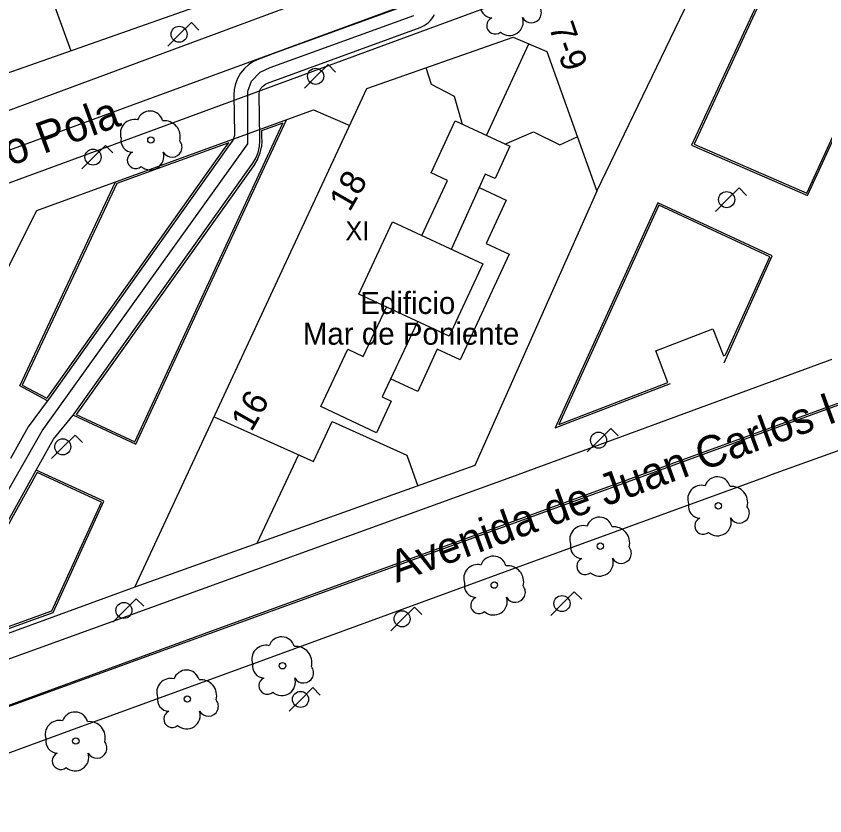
# Model space of a CAD drawing. Extents: x 282771 to 285132, y 4823109 to 4825496.
# Drawn here: x 283765.2 to 283829.3, y 4824268.6 to 4824332.1 of the extents above; entities that cross this region are included whole.
import ezdxf

# ---------------------------------------------------------------- set-up
doc = ezdxf.new("R2010")
doc.units = 0
for name, color, linetype in [('ACERA-BORDILLO', 7, 'Continuous'), ('ACERA-INTERIOR', 7, 'Continuous'), ('ARBOL', 7, 'Continuous'), ('CALLE-EJE', 7, 'Continuous'), ('CALLE-TEXTO', 7, 'Continuous'), ('CARRIL-BICI-AREA', 7, 'Continuous'), ('CARRIL-BICI-EJE', 7, 'Continuous'), ('EDIFICIO', 7, 'Continuous'), ('FAROLA', 7, 'Continuous'), ('INTERIOR-EDIFICIO', 7, 'Continuous'), ('MEDIANERA', 7, 'Continuous'), ('NUM-PORTAL', 7, 'Continuous'), ('NUM-VADO', 7, 'Continuous'), ('SENAL-VIARIA', 7, 'Continuous'), ('TXT-ALTURA-EDIFICIO', 7, 'Continuous'), ('TXT-EDIFICIOS', 7, 'Continuous'), ('ZONA-VERDE', 7, 'Continuous')]:
    doc.layers.add(name, color=color, linetype=linetype)

msp = doc.modelspace()

# ---------------------------------------------------------------- linework, layer by layer
at = {"layer": 'ACERA-BORDILLO'}
for points in [[(283947.916, 4824386.195), (283841.206, 4824347.031), (283806.966, 4824334.441), (283775.826, 4824322.981), (283758.312, 4824316.541), (283713.412, 4824300.236), (283697.002, 4824294.211), (283685.307, 4824289.931), (283667.697, 4824283.482), (283655.668, 4824279.417), (283646.593, 4824277.147), (283642.003, 4824276.237), (283637.388, 4824275.487), (283632.963, 4824275.002)], [(283798.155, 4824337.076), (283732.902, 4824312.871), (283692.382, 4824298.296)], [(283637.018, 4824253.203), (283638.926, 4824251.428), (283641.505, 4824249.063), (283643.01, 4824247.719), (283644.897, 4824246.13), (283646.878, 4824244.64), (283648.26, 4824243.887), (283649.602, 4824243.208), (283650.849, 4824242.785), (283652.097, 4824242.423), (283653.664, 4824242.182), (283655.031, 4824242.09), (283656.842, 4824242.182), (283658.592, 4824242.677), (283675.604, 4824248.79), (283674.943, 4824250.526), (283712.674, 4824265.254), (283713.66, 4824262.671), (283804.502, 4824295.551), (283843.2, 4824309.763)], [(283727.322, 4824260.012), (283750.962, 4824268.652), (283769.521, 4824275.452), (283784.821, 4824281.012), (283803.421, 4824287.812), (283824.18, 4824295.383), (283824.641, 4824295.552), (283825.101, 4824295.722), (283849.051, 4824304.311)]]:
    msp.add_lwpolyline(points, dxfattribs=at)
at = {"layer": 'ACERA-INTERIOR'}
for points in [[(283811.241, 4824318.201), (283819.641, 4824335.661), (283846.051, 4824345.671)], [(283826.316, 4824338.191), (283818.753, 4824321.861), (283827.959, 4824317.862), (283839.602, 4824343.227)], [(283774.591, 4824286.792), (283748.372, 4824277.202), (283763.621, 4824310.361), (283766.811, 4824316.671), (283788.761, 4824324.661), (283791.631, 4824323.421)], [(283769.712, 4824300.432), (283774.674, 4824298.132), (283786.612, 4824323.879)], [(283767.668, 4824301.58), (283765.462, 4824302.76), (283773.058, 4824318.945)], [(283821.33, 4824304.587), (283825.157, 4824313.083), (283816.085, 4824317.289), (283807.934, 4824299.432), (283817.072, 4824302.946)], [(283758.481, 4824281.311), (283768.122, 4824284.784), (283772.13, 4824293.611), (283766.768, 4824296.067)]]:
    msp.add_lwpolyline(points, dxfattribs=at)
at = {"layer": 'ARBOL'}
for centre in [(283775.864, 4824322.268), (283820.871, 4824293.242), (283811.511, 4824290.042), (283803.101, 4824286.952), (283786.301, 4824280.552), (283778.751, 4824277.913), (283769.911, 4824274.582)]:
    msp.add_circle(centre, 0.255, dxfattribs=at)
for centre, radius, start, end in [((283802.931, 4824332.901), 0.935, 168.59898, 268.13236), ((283806.041, 4824332.371), 0.797, 208.96246, 38.99103), ((283803.171, 4824331.351), 0.672, 113.73672, 309.4725), ((283804.311, 4824331.651), 1.086, 228.95447, 17.92796), ((283775.794, 4824323.528), 1.038, 15.64228, 161.38435), ((283774.534, 4824322.798), 1.097, 75.4318, 200.55608), ((283776.924, 4824322.528), 1.272, 345.03273, 95.79925), ((283774.424, 4824322.228), 0.935, 168.59898, 268.13236), ((283777.534, 4824321.698), 0.797, 208.96246, 38.99103), ((283774.664, 4824320.678), 0.672, 113.73672, 309.4725), ((283775.804, 4824320.978), 1.086, 228.95447, 17.92796), ((283820.801, 4824294.502), 1.038, 15.64228, 161.38435), ((283819.541, 4824293.772), 1.097, 75.4318, 200.55608), ((283821.931, 4824293.502), 1.272, 345.03273, 95.79925), ((283819.431, 4824293.202), 0.935, 168.59898, 268.13236), ((283822.541, 4824292.672), 0.797, 208.96246, 38.99103), ((283811.441, 4824291.302), 1.038, 15.64228, 161.38435), ((283819.671, 4824291.652), 0.672, 113.73672, 309.4725), ((283820.811, 4824291.952), 1.086, 228.95447, 17.92796), ((283810.181, 4824290.572), 1.097, 75.4318, 200.55608), ((283812.571, 4824290.302), 1.272, 345.03273, 95.79925), ((283810.071, 4824290.002), 0.935, 168.59898, 268.13236), ((283813.181, 4824289.472), 0.797, 208.96246, 38.99103), ((283803.031, 4824288.212), 1.038, 15.64228, 161.38435), ((283810.311, 4824288.452), 0.672, 113.73672, 309.4725), ((283811.451, 4824288.752), 1.086, 228.95447, 17.92796), ((283801.771, 4824287.482), 1.097, 75.4318, 200.55608), ((283804.161, 4824287.212), 1.272, 345.03273, 95.79925), ((283801.661, 4824286.912), 0.935, 168.59898, 268.13236), ((283804.771, 4824286.382), 0.797, 208.96246, 38.99103), ((283801.901, 4824285.362), 0.672, 113.73672, 309.4725), ((283803.041, 4824285.662), 1.086, 228.95447, 17.92796), ((283786.231, 4824281.812), 1.038, 15.64228, 161.38435), ((283784.971, 4824281.082), 1.097, 75.4318, 200.55608), ((283787.361, 4824280.812), 1.272, 345.03273, 95.79925), ((283784.861, 4824280.512), 0.935, 168.59898, 268.13236), ((283787.971, 4824279.982), 0.797, 208.96246, 38.99103), ((283778.681, 4824279.173), 1.038, 15.64228, 161.38435), ((283777.421, 4824278.443), 1.097, 75.4318, 200.55608), ((283779.811, 4824278.173), 1.272, 345.03273, 95.79925), ((283785.101, 4824278.962), 0.672, 113.73672, 309.4725), ((283786.241, 4824279.262), 1.086, 228.95447, 17.92796), ((283777.311, 4824277.873), 0.935, 168.59898, 268.13236), ((283780.421, 4824277.343), 0.797, 208.96246, 38.99103), ((283769.841, 4824275.842), 1.038, 15.64228, 161.38435), ((283777.551, 4824276.323), 0.672, 113.73672, 309.4725), ((283778.691, 4824276.623), 1.086, 228.95447, 17.92796), ((283768.581, 4824275.112), 1.097, 75.4318, 200.55608), ((283770.971, 4824274.842), 1.272, 345.03273, 95.79925), ((283768.471, 4824274.542), 0.935, 168.59898, 268.13236), ((283771.581, 4824274.012), 0.797, 208.96246, 38.99103), ((283768.711, 4824272.992), 0.672, 113.73672, 309.4725), ((283769.851, 4824273.292), 1.086, 228.95447, 17.92796)]:
    msp.add_arc(centre, radius, start, end, dxfattribs=at)
at = {"layer": 'CALLE-EJE'}
for points in [[(283623.463, 4824276.152), (283631.536, 4824277.707), (283643.497, 4824279.522), (283655.03, 4824282.192), (283668.593, 4824286.463), (283695.931, 4824296.288), (283808.594, 4824337.616), (283856.649, 4824355.45), (283890.715, 4824367.944), (283918.427, 4824378.463), (283946.139, 4824388.982), (283948.755, 4824389.292), (283951.27, 4824389.061), (283954.039, 4824388.011), (283957.804, 4824384.284), (283969.178, 4824351.877)], [(283650.523, 4824235.462), (283665.761, 4824241.46), (283814.821, 4824295.571), (283969.178, 4824351.877)]]:
    msp.add_lwpolyline(points, dxfattribs=at)
at = {"layer": 'CARRIL-BICI-AREA'}
for points in [[(283795.735, 4824332.819), (283785.756, 4824329.179), (283784.418, 4824328.691), (283784.013, 4824328.508), (283783.626, 4824328.258), (283783.275, 4824327.943), (283782.973, 4824327.572), (283782.735, 4824327.157), (283782.567, 4824326.716), (283782.472, 4824326.265), (283782.446, 4824325.822), (283782.498, 4824322.777), (283782.488, 4824322.619), (283782.453, 4824322.464), (283782.394, 4824322.315), (283782.313, 4824322.18), (283781.832, 4824321.503), (283767.807, 4824301.777), (283767.55, 4824301.434), (283766.115, 4824299.521), (283764.718, 4824296.997)], [(283758.888, 4824281.853), (283766.768, 4824296.067), (283768.14, 4824298.543), (283769.703, 4824300.436), (283769.788, 4824300.539), (283783.947, 4824320.421), (283784.19, 4824320.827), (283784.369, 4824321.272), (283784.474, 4824321.74), (283784.503, 4824322.212), (283784.499, 4824322.478), (283784.442, 4824325.814), (283784.451, 4824325.962), (283784.482, 4824326.112), (283784.538, 4824326.259), (283784.618, 4824326.397), (283784.718, 4824326.521), (283784.835, 4824326.626), (283784.964, 4824326.71), (283785.099, 4824326.77), (283797.215, 4824331.19), (283797.548, 4824331.348), (283797.864, 4824331.579), (283798.007, 4824331.721), (283798.138, 4824331.88), (283798.253, 4824332.053), (283798.349, 4824332.239)]]:
    msp.add_lwpolyline(points, dxfattribs=at)
at = {"layer": 'CARRIL-BICI-EJE'}
msp.add_lwpolyline([(283759.041, 4824265.181), (283755.025, 4824277.988), (283757.023, 4824281.333), (283767.243, 4824299.203), (283783.541, 4824321.956), (283783.541, 4824324.098), (283783.555, 4824326.15), (283783.834, 4824326.936), (283784.54, 4824327.642), (283785.312, 4824328.015), (283796.731, 4824332.147)], dxfattribs=at)
at = {"layer": 'EDIFICIO'}
for points in [[(283688.042, 4824415.34), (283763.701, 4824436.39), (283797.711, 4824345.701), (283793.831, 4824337.911), (283740.112, 4824318.991), (283737.162, 4824326.321), (283736.292, 4824326.011), (283727.972, 4824347.681), (283715.642, 4824342.731), (283688.042, 4824415.34)], [(283792.991, 4824326.351), (283804.601, 4824330.431), (283807.271, 4824329.291), (283811.241, 4824318.201), (283801.551, 4824296.431), (283774.591, 4824286.792), (283792.991, 4824326.351)]]:
    msp.add_lwpolyline(points, dxfattribs=at)
at = {"layer": 'FAROLA'}
for p, q in [((283779.082, 4824331.586), (283778.142, 4824330.656)), ((283779.672, 4824330.996), (283779.082, 4824331.586)), ((283778.142, 4824330.656), (283777.212, 4824329.716)), ((283789.911, 4824328.251), (283788.971, 4824327.321)), ((283790.501, 4824327.661), (283789.911, 4824328.251)), ((283788.971, 4824327.321), (283788.041, 4824326.381)), ((283772.251, 4824321.841), (283771.311, 4824320.911)), ((283772.841, 4824321.251), (283772.251, 4824321.841)), ((283771.311, 4824320.911), (283770.381, 4824319.971)), ((283822.514, 4824318.466), (283821.574, 4824317.536)), ((283823.104, 4824317.876), (283822.514, 4824318.466)), ((283821.574, 4824317.536), (283820.644, 4824316.596)), ((283812.351, 4824299.382), (283811.411, 4824298.452)), ((283812.941, 4824298.792), (283812.351, 4824299.382)), ((283769.851, 4824298.853), (283768.911, 4824297.923)), ((283770.441, 4824298.263), (283769.851, 4824298.853)), ((283811.411, 4824298.452), (283810.481, 4824297.512)), ((283768.911, 4824297.923), (283767.981, 4824296.983)), ((283809.451, 4824286.412), (283808.511, 4824285.482)), ((283810.041, 4824285.822), (283809.451, 4824286.412)), ((283774.701, 4824285.872), (283773.761, 4824284.942)), ((283775.291, 4824285.282), (283774.701, 4824285.872)), ((283808.511, 4824285.482), (283807.581, 4824284.542)), ((283773.761, 4824284.942), (283772.831, 4824284.002)), ((283796.771, 4824285.202), (283795.831, 4824284.272)), ((283797.361, 4824284.612), (283796.771, 4824285.202)), ((283795.831, 4824284.272), (283794.901, 4824283.332)), ((283788.711, 4824278.812), (283787.771, 4824277.882)), ((283789.301, 4824278.222), (283788.711, 4824278.812)), ((283787.771, 4824277.882), (283786.841, 4824276.942))]:
    msp.add_line(p, q, dxfattribs=at)
for centre in [(283778.102, 4824330.656), (283788.931, 4824327.321), (283771.271, 4824320.911), (283821.534, 4824317.536), (283811.371, 4824298.452), (283768.871, 4824297.923), (283808.471, 4824285.482), (283773.721, 4824284.942), (283795.791, 4824284.272), (283787.731, 4824277.882)]:
    msp.add_circle(centre, 0.637, dxfattribs=at)
at = {"layer": 'INTERIOR-EDIFICIO'}
msp.add_lwpolyline([(283802.191, 4824312.431), (283799.511, 4824306.691), (283792.351, 4824310.031), (283795.031, 4824315.771), (283802.191, 4824312.431)], dxfattribs=at)
at = {"layer": 'MEDIANERA'}
for points in [[(283757.002, 4824362.551), (283766.891, 4824336.571), (283769.5, 4824329.342)], [(283802.481, 4824322.621), (283805.841, 4824329.891)], [(283800.571, 4824323.501), (283799.941, 4824325.711), (283798.121, 4824326.681), (283797.701, 4824328.001)], [(283797.341, 4824314.691), (283799.391, 4824319.061), (283798.091, 4824319.661), (283799.991, 4824323.781), (283804.341, 4824321.771), (283803.161, 4824319.211), (283802.391, 4824319.561), (283799.671, 4824313.591)], [(283803.941, 4824321.951), (283806.211, 4824322.911), (283808.311, 4824321.881), (283809.681, 4824322.531)], [(283801.901, 4824318.491), (283804.051, 4824317.501), (283802.461, 4824314.061), (283804.291, 4824313.221), (283800.401, 4824304.821), (283798.571, 4824305.661), (283797.031, 4824302.321), (283794.881, 4824303.311)], [(283797.011, 4824307.851), (283794.211, 4824301.881), (283794.931, 4824301.541), (283793.751, 4824299.041), (283789.351, 4824301.111), (283791.491, 4824305.671), (283792.691, 4824305.101), (283794.541, 4824309.001)], [(283780.871, 4824300.291), (283788.771, 4824296.751), (283790.251, 4824299.941), (283796.161, 4824297.261), (283797.031, 4824294.811)], [(283787.561, 4824297.281), (283784.261, 4824290.242)]]:
    msp.add_lwpolyline(points, dxfattribs=at)
at = {"layer": 'SENAL-VIARIA'}
msp.add_lwpolyline([(283757.807, 4824274.941), (283780.914, 4824283.408), (283857.136, 4824311.11), (283973.403, 4824353.54)], dxfattribs=at)
at = {"layer": 'ZONA-VERDE'}
for p, q in [((283774.601, 4824298.331), (283786.324, 4824323.614)), ((283786.324, 4824323.614), (283784.64, 4824323.001)), ((283784.64, 4824323.001), (283784.649, 4824322.482)), ((283782.04, 4824322.055), (283773.167, 4824318.825)), ((283781.709, 4824321.59), (283782.04, 4824322.055)), ((283784.649, 4824322.482), (283784.647, 4824322.479)), ((283816.878, 4824303.032), (283815.912, 4824305.539)), ((283821.276, 4824305.145), (283821.446, 4824305.21)), ((283769.939, 4824300.492), (283774.601, 4824298.331)), ((283766.832, 4824295.873), (283759.019, 4824281.78)), ((283758.902, 4824281.622), (283768.012, 4824284.904))]:
    msp.add_line(p, q, dxfattribs=at)
for points in [[(283826.426, 4824338.072), (283818.954, 4824321.937), (283827.884, 4824318.058), (283839.313, 4824342.957)], [(283784.653, 4824322.215), (283784.653, 4824322.203), (283784.624, 4824321.73)], [(283784.647, 4824322.479), (283784.649, 4824322.478), (283784.653, 4824322.215)], [(283767.686, 4824301.865), (283767.687, 4824301.867), (283781.709, 4824321.59)], [(283784.624, 4824321.73), (283784.62, 4824321.707), (283784.515, 4824321.239)], [(283784.33, 4824320.771), (283784.319, 4824320.75), (283784.076, 4824320.344)], [(283784.515, 4824321.239), (283784.508, 4824321.216), (283784.33, 4824320.771)], [(283784.076, 4824320.344), (283784.069, 4824320.334), (283769.939, 4824300.492)], [(283773.167, 4824318.825), (283765.659, 4824302.825), (283767.619, 4824301.776)], [(283821.446, 4824305.21), (283824.959, 4824313.009), (283816.159, 4824317.09), (283808.223, 4824299.703), (283816.878, 4824303.032)], [(283815.912, 4824305.539), (283820.45, 4824307.288), (283821.276, 4824305.145)], [(283767.619, 4824301.776), (283767.685, 4824301.864), (283767.686, 4824301.865)], [(283768.012, 4824284.904), (283771.931, 4824293.537), (283766.832, 4824295.873)]]:
    msp.add_lwpolyline(points, dxfattribs=at)

# ---------------------------------------------------------------- texts
at = {"layer": 'CALLE-TEXTO'}
for s, rotation, p in [('Calle Mariano Pola', 20.14431, (283747.083, 4824313.72)), ('Avenida de Juan Carlos I', 20.09534, (283795.344, 4824287.115))]:
    msp.add_text(s, height=2.5, rotation=rotation, dxfattribs=at).set_placement(p)
at = {"layer": 'NUM-PORTAL'}
for s, p in [('18', (283791.624, 4824316.491)), ('16', (283783.836, 4824299.041))]:
    msp.add_text(s, height=2, rotation=60.20315, dxfattribs=at).set_placement(p)
at = {"layer": 'NUM-VADO'}
msp.add_text('7-9', height=2, rotation=289.11673, dxfattribs=at).set_placement((283807.408, 4824331.24))
at = {"layer": 'TXT-ALTURA-EDIFICIO'}
msp.add_text('XI', height=1.5, rotation=0.00004, dxfattribs=at).set_placement((283791.296, 4824314.319))
at = {"layer": 'TXT-EDIFICIOS'}
for s, p in [('Edificio ', (283792.464, 4824308.465)), ('Mar de Poniente', (283787.913, 4824306.026))]:
    msp.add_text(s, height=1.75, rotation=0.00004, dxfattribs=at).set_placement(p)

doc.saveas('drawing.dxf')
